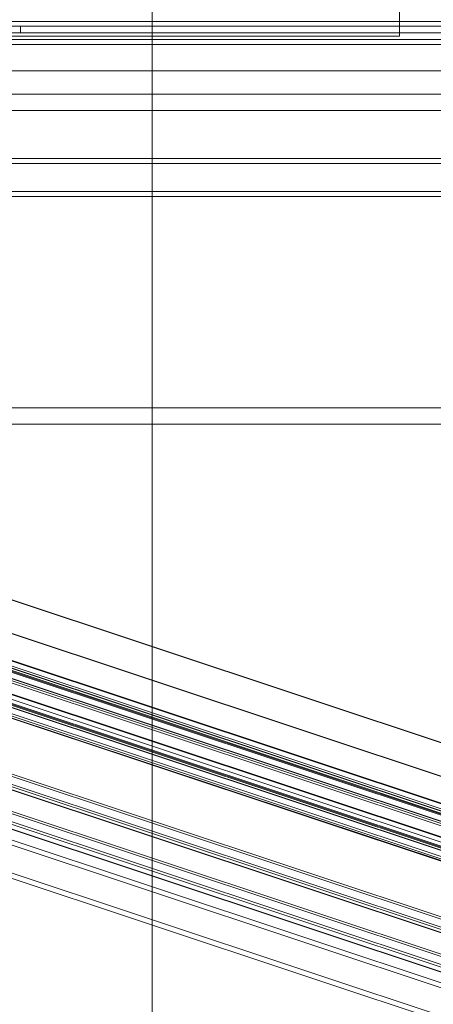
# Model space of a CAD drawing. Header units: millimetres. Extents: x -4395 to 65662, y -65530 to 6847.
# Tile 847 of 1034: x 24900 to 25151, y 699 to 1295. Entities that reach past the tile are written whole.
import ezdxf

# ---------------------------------------------------------------- set-up
doc = ezdxf.new("R2010")
doc.units = ezdxf.units.MM
for name, color, linetype, lineweight in [('COTAS_P', 1, 'Continuous', 0), ('lateral_briquetadora', 7, 'Continuous', 0), ('lateral_C05', 7, 'Continuous', 0), ('lateral_C07', 7, 'Continuous', 0)]:
    doc.layers.add(name, color=color, linetype=linetype, lineweight=lineweight)
doc.dimstyles.new('R19_100', dxfattribs={"dimtxt": 250, "dimasz": 150, "dimexe": 150, "dimexo": 80, "dimgap": 100, "dimtad": 1, "dimtih": 1, "dimtoh": 1, "dimdsep": 46, "dimcen": 0.09, "dimadec": 0, "dimazin": 0, "dimtfac": 1, "dimtdec": 4, "dimtofl": 0, "dimtmove": 0, "dimatfit": 3, "dimfxl": 1, "dimtolj": 1, "dimtzin": 0, "dimarcsym": 0})

# ---------------------------------------------------------------- blocks, each defined once
blk = doc.blocks.new('DIM_R33_6')
at = {"layer": 'COTAS_P'}
for p, q in [((24580.07, 3250), (24980.07, 3250)), ((24980.07, 3250), (24935.07, 3100)), ((24980.07, 0), (24980.07, 3250)), ((24980.07, 3250), (25025.07, 3100)), ((24980.07, 0), (24935.07, 150)), ((24980.07, 0), (25025.07, 150)), ((24580.07, 0), (24980.07, 0))]:
    blk.add_line(p, q, dxfattribs=at)
blk.add_text('3250 P', height=250, rotation=90, dxfattribs=at).set_placement((24880.07, 1625))
blk = doc.blocks.new('DIM_R33_7')
at = {"layer": 'COTAS_P'}
for p, q in [((24250.07, 2141), (24400.07, 2186)), ((26750.07, 2141), (26600.07, 2186)), ((24250.07, 1241), (24250.07, 2141)), ((24250.07, 2141), (26750.07, 2141)), ((24250.07, 2141), (24400.07, 2096)), ((26750.07, 2141), (26600.07, 2096)), ((26750.07, 1241), (26750.07, 2141))]:
    blk.add_line(p, q, dxfattribs=at)
blk.add_text('2500 P', height=250, dxfattribs=at).set_placement((25500.07, 2241))

msp = doc.modelspace()

# ---------------------------------------------------------------- linework, layer by layer
at = {"layer": 'lateral_briquetadora'}
for p, q in [((25130.067, 1285), (25130.067, 1315)), ((24980.067, 1296), (24980.067, 1264)), ((24570.067, 1285), (25130.067, 1285)), ((23750.067, 1264), (25950.067, 1264)), ((24980.067, 1264), (24000.067, 1264)), ((24150.067, 1264), (25950.067, 1264)), ((23750.067, 1250), (25950.067, 1250)), ((23900.067, 1250), (25800.067, 1250)), ((24150.067, 1250), (25800.067, 1250)), ((23750.067, 1240), (25950.067, 1240)), ((23900.067, 1240), (25800.067, 1240)), ((23750.067, 1060), (25950.067, 1060)), ((23900.067, 1060), (25800.067, 1060)), ((23900.067, 1050), (25800.067, 1050))]:
    msp.add_line(p, q, dxfattribs=at)
at = {"layer": 'lateral_C05'}
for p, q in [((24250.067, 1294), (26750.067, 1294)), ((24310.067, 1294), (26690.067, 1294)), ((24927.571, 1294), (24927.581, 1294)), ((24927.581, 1294), (24927.598, 1294)), ((24927.598, 1294), (24927.622, 1294)), ((24927.622, 1294), (24927.653, 1294)), ((24927.653, 1294), (24927.69, 1294)), ((24927.69, 1294), (24927.733, 1294)), ((24927.733, 1294), (24927.783, 1294)), ((24927.783, 1294), (24927.84, 1294)), ((24927.84, 1294), (24927.902, 1294)), ((24927.902, 1294), (24927.971, 1294)), ((24927.971, 1294), (24928.045, 1294)), ((24928.045, 1294), (24928.125, 1294)), ((24928.125, 1294), (24928.211, 1294)), ((24928.211, 1294), (24928.302, 1294)), ((24928.302, 1294), (24928.397, 1294)), ((24928.397, 1294), (24928.498, 1294)), ((24928.498, 1294), (24928.603, 1294)), ((24928.603, 1294), (24928.712, 1294)), ((24928.712, 1294), (24928.825, 1294)), ((24928.825, 1294), (24928.942, 1294)), ((24928.942, 1294), (24929.063, 1294)), ((24929.063, 1294), (24929.186, 1294)), ((24929.186, 1294), (24929.313, 1294)), ((24929.313, 1294), (24929.442, 1294)), ((24929.442, 1294), (24929.573, 1294)), ((24929.573, 1294), (24929.706, 1294)), ((24929.706, 1294), (24929.84, 1294)), ((24929.84, 1294), (24929.976, 1294)), ((24929.976, 1294), (24930.112, 1294)), ((24930.112, 1294), (24930.249, 1294)), ((24930.249, 1294), (24930.386, 1294)), ((24930.386, 1294), (24930.523, 1294)), ((24930.523, 1294), (24930.659, 1294)), ((24930.659, 1294), (24930.795, 1294)), ((24930.795, 1294), (24930.929, 1294)), ((24930.929, 1294), (24931.062, 1294)), ((24931.062, 1294), (24931.193, 1294)), ((24931.193, 1294), (24931.322, 1294)), ((24931.322, 1294), (24931.449, 1294)), ((24931.449, 1294), (24931.572, 1294)), ((24931.572, 1294), (24931.692, 1294)), ((24931.692, 1294), (24931.809, 1294)), ((24931.809, 1294), (24931.923, 1294)), ((24931.923, 1294), (24932.032, 1294)), ((24932.032, 1294), (24932.137, 1294)), ((24932.137, 1294), (24932.238, 1294)), ((24932.238, 1294), (24932.333, 1294)), ((24932.333, 1294), (24932.424, 1294)), ((24932.424, 1294), (24932.51, 1294)), ((24932.51, 1294), (24932.59, 1294)), ((24932.59, 1294), (24932.664, 1294)), ((24932.664, 1294), (24932.733, 1294)), ((24932.733, 1294), (24932.795, 1294)), ((24932.795, 1294), (24932.852, 1294)), ((24932.852, 1294), (24932.902, 1294)), ((24932.902, 1294), (24932.945, 1294)), ((24932.945, 1294), (24932.982, 1294)), ((24932.982, 1294), (24933.013, 1294)), ((24933.013, 1294), (24933.037, 1294)), ((24933.037, 1294), (24933.054, 1294)), ((24933.054, 1294), (24933.064, 1294)), ((24250.067, 1291), (26750.067, 1291)), ((24310.067, 1291), (26690.067, 1291)), ((24900.317, 1287), (24900.317, 1291)), ((24900.317, 1291), (25499.567, 1291)), ((24923.326, 1291), (24923.341, 1291)), ((24923.341, 1291), (24923.363, 1291)), ((24923.363, 1291), (24923.393, 1291)), ((24923.393, 1291), (24923.43, 1291)), ((24923.43, 1291), (24923.474, 1291)), ((24923.474, 1291), (24923.525, 1291)), ((24923.525, 1291), (24923.583, 1291)), ((24923.583, 1291), (24923.648, 1291)), ((24923.648, 1291), (24923.719, 1291)), ((24923.719, 1291), (24923.797, 1291)), ((24923.797, 1291), (24923.882, 1291)), ((24923.882, 1291), (24923.972, 1291)), ((24923.972, 1291), (24924.068, 1291)), ((24924.068, 1291), (24924.17, 1291)), ((24924.17, 1291), (24924.277, 1291)), ((24924.277, 1291), (24924.389, 1291)), ((24924.389, 1291), (24924.506, 1291)), ((24924.506, 1291), (24924.628, 1291)), ((24924.628, 1291), (24924.753, 1291)), ((24924.753, 1291), (24924.883, 1291)), ((24924.883, 1291), (24925.016, 1291)), ((24925.016, 1291), (24925.152, 1291)), ((24925.152, 1291), (24925.291, 1291)), ((24925.211, 1291), (24925.198, 1291)), ((24925.204, 1291), (24925.221, 1291)), ((24925.231, 1291), (24925.211, 1291)), ((24925.221, 1291), (24925.245, 1291)), ((24925.259, 1291), (24925.231, 1291)), ((24925.245, 1291), (24925.277, 1291)), ((24925.294, 1291), (24925.259, 1291)), ((24925.277, 1291), (24925.316, 1291)), ((24925.291, 1291), (24925.433, 1291)), ((24925.336, 1291), (24925.294, 1291)), ((24925.316, 1291), (24925.362, 1291)), ((24925.385, 1291), (24925.336, 1291)), ((24925.362, 1291), (24925.415, 1291)), ((24925.442, 1291), (24925.385, 1291)), ((24925.415, 1291), (24925.475, 1291)), ((24925.433, 1291), (24925.577, 1291)), ((24925.505, 1291), (24925.442, 1291)), ((24925.475, 1291), (24925.542, 1291)), ((24925.575, 1291), (24925.505, 1291)), ((24925.542, 1291), (24925.615, 1291)), ((24925.651, 1291), (24925.575, 1291)), ((24925.577, 1291), (24925.723, 1291)), ((24925.615, 1291), (24925.695, 1291)), ((24925.651, 1291), (24929.901, 1291)), ((24925.695, 1291), (24925.78, 1291)), ((24925.723, 1291), (24925.87, 1291)), ((24925.78, 1291), (24925.872, 1291)), ((24925.87, 1291), (24926.019, 1291)), ((24925.872, 1291), (24925.97, 1291)), ((24925.97, 1291), (24926.073, 1291)), ((24926.019, 1291), (24926.168, 1291)), ((24926.073, 1291), (24926.182, 1291)), ((24926.168, 1291), (24926.317, 1291)), ((24926.182, 1291), (24926.295, 1291)), ((24926.295, 1291), (24926.413, 1291)), ((24926.317, 1291), (24934.317, 1291)), ((24926.413, 1291), (24926.536, 1291)), ((24926.536, 1291), (24926.663, 1291)), ((24926.663, 1291), (24926.793, 1291)), ((24926.793, 1291), (24926.927, 1291)), ((24926.927, 1291), (24927.064, 1291)), ((24927.064, 1291), (24927.204, 1291)), ((24927.204, 1291), (24927.347, 1291)), ((24927.347, 1291), (24927.491, 1291)), ((24927.491, 1291), (24927.638, 1291)), ((24927.571, 1291), (24927.581, 1291)), ((24927.581, 1291), (24927.598, 1291)), ((24927.598, 1291), (24927.622, 1291)), ((24927.622, 1291), (24927.653, 1291)), ((24927.638, 1291), (24927.785, 1291)), ((24927.653, 1291), (24927.69, 1291)), ((24927.69, 1291), (24927.733, 1291)), ((24927.733, 1291), (24927.783, 1291)), ((24927.783, 1291), (24927.84, 1291)), ((24927.785, 1291), (24927.934, 1291)), ((24927.84, 1291), (24927.902, 1291)), ((24927.902, 1291), (24927.971, 1291)), ((24927.934, 1291), (24928.083, 1291)), ((24927.971, 1291), (24928.045, 1291)), ((24928.045, 1291), (24928.125, 1291)), ((24928.083, 1291), (24928.233, 1291)), ((24928.125, 1291), (24928.211, 1291)), ((24928.211, 1291), (24928.302, 1291)), ((24928.233, 1291), (24928.382, 1291)), ((24928.302, 1291), (24928.397, 1291)), ((24928.382, 1291), (24928.531, 1291)), ((24928.397, 1291), (24928.498, 1291)), ((24928.498, 1291), (24928.603, 1291)), ((24928.531, 1291), (24928.679, 1291)), ((24928.603, 1291), (24928.712, 1291)), ((24928.679, 1291), (24928.826, 1291)), ((24928.712, 1291), (24928.825, 1291)), ((24928.825, 1291), (24928.942, 1291)), ((24928.826, 1291), (24928.972, 1291)), ((24928.942, 1291), (24929.063, 1291)), ((24928.972, 1291), (24929.115, 1291)), ((24929.063, 1291), (24929.186, 1291)), ((24929.115, 1291), (24929.256, 1291)), ((24929.186, 1291), (24929.313, 1291)), ((24929.256, 1291), (24929.395, 1291)), ((24929.313, 1291), (24929.442, 1291)), ((24929.395, 1291), (24929.53, 1291)), ((24929.442, 1291), (24929.573, 1291)), ((24929.53, 1291), (24929.662, 1291)), ((24929.573, 1291), (24929.706, 1291)), ((24929.662, 1291), (24929.791, 1291)), ((24929.706, 1291), (24929.84, 1291)), ((24929.791, 1291), (24929.916, 1291)), ((24929.84, 1291), (24929.976, 1291)), ((24929.901, 1291), (24929.983, 1291)), ((24929.916, 1291), (24930.036, 1291)), ((24929.976, 1291), (24930.112, 1291)), ((24930.071, 1291), (24929.983, 1291)), ((24930.036, 1291), (24930.152, 1291)), ((24930.165, 1291), (24930.071, 1291)), ((24930.112, 1291), (24930.249, 1291)), ((24930.152, 1291), (24930.262, 1291)), ((24930.265, 1291), (24930.165, 1291)), ((24930.249, 1291), (24930.386, 1291)), ((24930.262, 1291), (24930.368, 1291)), ((24930.37, 1291), (24930.265, 1291)), ((24930.368, 1291), (24930.468, 1291)), ((24930.48, 1291), (24930.37, 1291)), ((24930.386, 1291), (24930.523, 1291)), ((24930.468, 1291), (24930.563, 1291)), ((24930.595, 1291), (24930.48, 1291)), ((24930.523, 1291), (24930.659, 1291)), ((24930.563, 1291), (24930.652, 1291)), ((24930.715, 1291), (24930.595, 1291)), ((24930.652, 1291), (24930.734, 1291)), ((24930.659, 1291), (24930.795, 1291)), ((24930.839, 1291), (24930.715, 1291)), ((24930.734, 1291), (24934.984, 1291)), ((24930.795, 1291), (24930.929, 1291)), ((24930.967, 1291), (24930.839, 1291)), ((24930.929, 1291), (24931.062, 1291)), ((24931.098, 1291), (24930.967, 1291)), ((24931.062, 1291), (24931.193, 1291)), ((24931.233, 1291), (24931.098, 1291)), ((24931.193, 1291), (24931.322, 1291)), ((24931.371, 1291), (24931.233, 1291)), ((24931.322, 1291), (24931.449, 1291)), ((24931.511, 1291), (24931.371, 1291)), ((24931.449, 1291), (24931.572, 1291)), ((24931.654, 1291), (24931.511, 1291)), ((24931.572, 1291), (24931.692, 1291)), ((24931.798, 1291), (24931.654, 1291)), ((24931.692, 1291), (24931.809, 1291)), ((24931.944, 1291), (24931.798, 1291)), ((24931.809, 1291), (24931.923, 1291)), ((24931.923, 1291), (24932.032, 1291)), ((24932.092, 1291), (24931.944, 1291)), ((24932.032, 1291), (24932.137, 1291)), ((24932.24, 1291), (24932.092, 1291)), ((24932.137, 1291), (24932.238, 1291)), ((24932.238, 1291), (24932.333, 1291)), ((24932.389, 1291), (24932.24, 1291)), ((24932.333, 1291), (24932.424, 1291)), ((24932.538, 1291), (24932.389, 1291)), ((24932.424, 1291), (24932.51, 1291)), ((24932.51, 1291), (24932.59, 1291)), ((24932.687, 1291), (24932.538, 1291)), ((24932.59, 1291), (24932.664, 1291)), ((24932.664, 1291), (24932.733, 1291)), ((24932.835, 1291), (24932.687, 1291)), ((24932.733, 1291), (24932.795, 1291)), ((24932.795, 1291), (24932.852, 1291)), ((24932.982, 1291), (24932.835, 1291)), ((24932.852, 1291), (24932.902, 1291)), ((24932.902, 1291), (24932.945, 1291)), ((24932.945, 1291), (24932.982, 1291)), ((24933.128, 1291), (24932.982, 1291)), ((24932.982, 1291), (24933.013, 1291)), ((24933.013, 1291), (24933.037, 1291)), ((24933.037, 1291), (24933.054, 1291)), ((24933.054, 1291), (24933.064, 1291)), ((24933.272, 1291), (24933.128, 1291)), ((24933.414, 1291), (24933.272, 1291)), ((24933.553, 1291), (24933.414, 1291)), ((24933.69, 1291), (24933.553, 1291)), ((24933.824, 1291), (24933.69, 1291)), ((24933.955, 1291), (24933.824, 1291)), ((24934.081, 1291), (24933.955, 1291)), ((24934.204, 1291), (24934.081, 1291)), ((24934.322, 1291), (24934.204, 1291)), ((24934.317, 1291), (24934.465, 1291)), ((24934.436, 1291), (24934.322, 1291)), ((24934.545, 1291), (24934.436, 1291)), ((24934.465, 1291), (24934.612, 1291)), ((24934.648, 1291), (24934.545, 1291)), ((24934.612, 1291), (24934.758, 1291)), ((24934.747, 1291), (24934.648, 1291)), ((24934.839, 1291), (24934.747, 1291)), ((24934.758, 1291), (24934.903, 1291)), ((24934.926, 1291), (24934.839, 1291)), ((24934.903, 1291), (24935.046, 1291)), ((24935.006, 1291), (24934.926, 1291)), ((24934.984, 1291), (24935.056, 1291)), ((24935.08, 1291), (24935.006, 1291)), ((24935.046, 1291), (24935.188, 1291)), ((24935.056, 1291), (24935.122, 1291)), ((24935.148, 1291), (24935.08, 1291)), ((24935.122, 1291), (24935.182, 1291)), ((24935.209, 1291), (24935.148, 1291)), ((24935.182, 1291), (24935.236, 1291)), ((24935.188, 1291), (24935.328, 1291)), ((24935.263, 1291), (24935.209, 1291)), ((24935.236, 1291), (24935.284, 1291)), ((24935.31, 1291), (24935.263, 1291)), ((24935.284, 1291), (24935.326, 1291)), ((24935.35, 1291), (24935.31, 1291)), ((24935.326, 1291), (24935.361, 1291)), ((24935.328, 1291), (24935.466, 1291)), ((24935.383, 1291), (24935.35, 1291)), ((24935.361, 1291), (24935.39, 1291)), ((24935.409, 1291), (24935.383, 1291)), ((24935.39, 1291), (24935.413, 1291)), ((24935.413, 1291), (24935.429, 1291)), ((24935.439, 1291), (24935.428, 1291)), ((24935.466, 1291), (24935.6, 1291)), ((24935.6, 1291), (24935.732, 1291)), ((24935.732, 1291), (24935.86, 1291)), ((24935.86, 1291), (24935.984, 1291)), ((24935.984, 1291), (24936.105, 1291)), ((24936.105, 1291), (24936.221, 1291)), ((24936.221, 1291), (24936.332, 1291)), ((24936.332, 1291), (24936.439, 1291)), ((24936.439, 1291), (24936.54, 1291)), ((24936.54, 1291), (24936.637, 1291)), ((24936.637, 1291), (24936.727, 1291)), ((24936.727, 1291), (24936.812, 1291)), ((24936.812, 1291), (24936.891, 1291)), ((24936.891, 1291), (24936.963, 1291)), ((24936.963, 1291), (24937.029, 1291)), ((24937.029, 1291), (24937.089, 1291)), ((24937.089, 1291), (24937.142, 1291)), ((24937.142, 1291), (24937.188, 1291)), ((24937.188, 1291), (24937.228, 1291)), ((24937.228, 1291), (24937.26, 1291)), ((24937.26, 1291), (24937.285, 1291)), ((24937.285, 1291), (24937.303, 1291)), ((24937.303, 1291), (24937.314, 1291)), ((24300.067, 1287), (26700.067, 1287)), ((24300.067, 1283), (26700.067, 1283)), ((24310.067, 1283), (26690.067, 1283)), ((24900.317, 1287), (25499.567, 1287)), ((24923.326, 1287), (24923.341, 1287)), ((24923.341, 1287), (24923.363, 1287)), ((24923.363, 1287), (24923.393, 1287)), ((24923.393, 1287), (24923.43, 1287)), ((24923.43, 1287), (24923.474, 1287)), ((24923.474, 1287), (24923.525, 1287)), ((24923.525, 1287), (24923.583, 1287)), ((24923.583, 1287), (24923.648, 1287)), ((24923.648, 1287), (24923.719, 1287)), ((24923.719, 1287), (24923.797, 1287)), ((24923.797, 1287), (24923.882, 1287)), ((24923.882, 1287), (24923.972, 1287)), ((24923.972, 1287), (24924.068, 1287)), ((24924.068, 1287), (24924.17, 1287)), ((24924.17, 1287), (24924.277, 1287)), ((24924.277, 1287), (24924.389, 1287)), ((24924.389, 1287), (24924.506, 1287)), ((24924.506, 1287), (24924.628, 1287)), ((24924.628, 1287), (24924.753, 1287)), ((24924.753, 1287), (24924.883, 1287)), ((24924.883, 1287), (24925.016, 1287)), ((24925.016, 1287), (24925.152, 1287)), ((24925.152, 1287), (24925.291, 1287)), ((24925.211, 1287), (24925.198, 1287)), ((24925.204, 1287), (24925.221, 1287)), ((24925.231, 1287), (24925.211, 1287)), ((24925.221, 1287), (24925.245, 1287)), ((24925.259, 1287), (24925.231, 1287)), ((24925.245, 1287), (24925.277, 1287)), ((24925.294, 1287), (24925.259, 1287)), ((24925.277, 1287), (24925.316, 1287)), ((24925.291, 1287), (24925.433, 1287)), ((24925.336, 1287), (24925.294, 1287)), ((24925.316, 1287), (24925.362, 1287)), ((24925.385, 1287), (24925.336, 1287)), ((24925.362, 1287), (24925.415, 1287)), ((24925.442, 1287), (24925.385, 1287)), ((24925.415, 1287), (24925.475, 1287)), ((24925.433, 1287), (24925.577, 1287)), ((24925.505, 1287), (24925.442, 1287)), ((24925.475, 1287), (24925.542, 1287)), ((24925.575, 1287), (24925.505, 1287)), ((24925.542, 1287), (24925.615, 1287)), ((24925.651, 1287), (24925.575, 1287)), ((24925.577, 1287), (24925.723, 1287)), ((24925.615, 1287), (24925.695, 1287)), ((24925.651, 1287), (24929.901, 1287)), ((24925.695, 1287), (24925.78, 1287)), ((24925.723, 1287), (24925.87, 1287)), ((24925.78, 1287), (24925.872, 1287)), ((24925.87, 1287), (24926.019, 1287)), ((24925.872, 1287), (24925.97, 1287)), ((24925.97, 1287), (24926.073, 1287)), ((24926.019, 1287), (24926.168, 1287)), ((24926.073, 1287), (24926.182, 1287)), ((24926.168, 1287), (24926.317, 1287)), ((24926.182, 1287), (24926.295, 1287)), ((24926.295, 1287), (24926.413, 1287)), ((24926.317, 1287), (24934.317, 1287)), ((24926.413, 1287), (24926.536, 1287)), ((24926.536, 1287), (24926.663, 1287)), ((24926.663, 1287), (24926.793, 1287)), ((24926.793, 1287), (24926.927, 1287)), ((24926.927, 1287), (24927.064, 1287)), ((24927.064, 1287), (24927.204, 1287)), ((24927.204, 1287), (24927.347, 1287)), ((24927.347, 1287), (24927.491, 1287)), ((24927.491, 1287), (24927.638, 1287)), ((24927.571, 1287), (24927.581, 1287)), ((24927.571, 1283), (24927.581, 1283)), ((24927.581, 1287), (24927.598, 1287)), ((24927.581, 1283), (24927.598, 1283)), ((24927.598, 1287), (24927.622, 1287)), ((24927.598, 1283), (24927.622, 1283)), ((24927.622, 1287), (24927.653, 1287)), ((24927.622, 1283), (24927.653, 1283)), ((24927.638, 1287), (24927.785, 1287)), ((24927.653, 1287), (24927.69, 1287)), ((24927.653, 1283), (24927.69, 1283)), ((24927.69, 1287), (24927.733, 1287)), ((24927.69, 1283), (24927.733, 1283)), ((24927.733, 1287), (24927.783, 1287)), ((24927.733, 1283), (24927.783, 1283)), ((24927.783, 1287), (24927.84, 1287)), ((24927.783, 1283), (24927.84, 1283)), ((24927.785, 1287), (24927.934, 1287)), ((24927.84, 1287), (24927.902, 1287)), ((24927.84, 1283), (24927.902, 1283)), ((24927.902, 1287), (24927.971, 1287)), ((24927.902, 1283), (24927.971, 1283)), ((24927.934, 1287), (24928.083, 1287)), ((24927.971, 1287), (24928.045, 1287)), ((24927.971, 1283), (24928.045, 1283)), ((24928.045, 1287), (24928.125, 1287)), ((24928.045, 1283), (24928.125, 1283)), ((24928.083, 1287), (24928.233, 1287)), ((24928.125, 1287), (24928.211, 1287)), ((24928.125, 1283), (24928.211, 1283)), ((24928.211, 1287), (24928.302, 1287)), ((24928.211, 1283), (24928.302, 1283)), ((24928.233, 1287), (24928.382, 1287)), ((24928.302, 1287), (24928.397, 1287)), ((24928.302, 1283), (24928.397, 1283)), ((24928.382, 1287), (24928.531, 1287)), ((24928.397, 1287), (24928.498, 1287)), ((24928.397, 1283), (24928.498, 1283)), ((24928.498, 1287), (24928.603, 1287)), ((24928.498, 1283), (24928.603, 1283)), ((24928.531, 1287), (24928.679, 1287)), ((24928.603, 1287), (24928.712, 1287)), ((24928.603, 1283), (24928.712, 1283)), ((24928.679, 1287), (24928.826, 1287)), ((24928.712, 1287), (24928.825, 1287)), ((24928.712, 1283), (24928.825, 1283)), ((24928.825, 1287), (24928.942, 1287)), ((24928.825, 1283), (24928.942, 1283)), ((24928.826, 1287), (24928.972, 1287)), ((24928.942, 1287), (24929.063, 1287)), ((24928.942, 1283), (24929.063, 1283)), ((24928.972, 1287), (24929.115, 1287)), ((24929.063, 1287), (24929.186, 1287)), ((24929.063, 1283), (24929.186, 1283)), ((24929.115, 1287), (24929.256, 1287)), ((24929.186, 1287), (24929.313, 1287)), ((24929.186, 1283), (24929.313, 1283)), ((24929.256, 1287), (24929.395, 1287)), ((24929.313, 1287), (24929.442, 1287)), ((24929.313, 1283), (24929.442, 1283)), ((24929.395, 1287), (24929.53, 1287)), ((24929.442, 1287), (24929.573, 1287)), ((24929.442, 1283), (24929.573, 1283)), ((24929.53, 1287), (24929.662, 1287)), ((24929.573, 1287), (24929.706, 1287)), ((24929.573, 1283), (24929.706, 1283)), ((24929.662, 1287), (24929.791, 1287)), ((24929.706, 1287), (24929.84, 1287)), ((24929.706, 1283), (24929.84, 1283)), ((24929.791, 1287), (24929.916, 1287)), ((24929.84, 1287), (24929.976, 1287)), ((24929.84, 1283), (24929.976, 1283)), ((24929.901, 1287), (24929.983, 1287)), ((24929.916, 1287), (24930.036, 1287)), ((24929.976, 1287), (24930.112, 1287)), ((24929.976, 1283), (24930.112, 1283)), ((24930.071, 1287), (24929.983, 1287)), ((24930.036, 1287), (24930.152, 1287)), ((24930.165, 1287), (24930.071, 1287)), ((24930.112, 1287), (24930.249, 1287)), ((24930.112, 1283), (24930.249, 1283)), ((24930.152, 1287), (24930.262, 1287)), ((24930.265, 1287), (24930.165, 1287)), ((24930.386, 1287), (24930.249, 1287)), ((24930.386, 1283), (24930.249, 1283)), ((24930.262, 1287), (24930.368, 1287)), ((24930.37, 1287), (24930.265, 1287)), ((24930.368, 1287), (24930.468, 1287)), ((24930.48, 1287), (24930.37, 1287)), ((24930.386, 1287), (24930.523, 1287)), ((24930.386, 1283), (24930.523, 1283)), ((24930.468, 1287), (24930.563, 1287)), ((24930.595, 1287), (24930.48, 1287)), ((24930.523, 1287), (24930.659, 1287)), ((24930.523, 1283), (24930.659, 1283)), ((24930.563, 1287), (24930.652, 1287)), ((24930.715, 1287), (24930.595, 1287)), ((24930.652, 1287), (24930.734, 1287)), ((24930.795, 1287), (24930.659, 1287)), ((24930.795, 1283), (24930.659, 1283)), ((24930.839, 1287), (24930.715, 1287)), ((24930.734, 1287), (24934.984, 1287)), ((24930.795, 1287), (24930.929, 1287)), ((24930.795, 1283), (24930.929, 1283)), ((24930.967, 1287), (24930.839, 1287)), ((24931.062, 1287), (24930.929, 1287)), ((24931.062, 1283), (24930.929, 1283)), ((24931.098, 1287), (24930.967, 1287)), ((24931.193, 1287), (24931.062, 1287)), ((24931.193, 1283), (24931.062, 1283)), ((24931.233, 1287), (24931.098, 1287)), ((24931.322, 1287), (24931.193, 1287)), ((24931.322, 1283), (24931.193, 1283)), ((24931.371, 1287), (24931.233, 1287)), ((24931.449, 1287), (24931.322, 1287)), ((24931.449, 1283), (24931.322, 1283)), ((24931.511, 1287), (24931.371, 1287)), ((24931.449, 1287), (24931.572, 1287)), ((24931.449, 1283), (24931.572, 1283)), ((24931.654, 1287), (24931.511, 1287)), ((24931.572, 1287), (24931.692, 1287)), ((24931.572, 1283), (24931.692, 1283)), ((24931.798, 1287), (24931.654, 1287)), ((24931.692, 1287), (24931.809, 1287)), ((24931.692, 1283), (24931.809, 1283)), ((24931.944, 1287), (24931.798, 1287)), ((24931.809, 1287), (24931.923, 1287)), ((24931.809, 1283), (24931.923, 1283)), ((24931.923, 1287), (24932.032, 1287)), ((24931.923, 1283), (24932.032, 1283)), ((24932.092, 1287), (24931.944, 1287)), ((24932.032, 1287), (24932.137, 1287)), ((24932.032, 1283), (24932.137, 1283)), ((24932.24, 1287), (24932.092, 1287)), ((24932.137, 1287), (24932.238, 1287)), ((24932.137, 1283), (24932.238, 1283)), ((24932.238, 1287), (24932.333, 1287)), ((24932.238, 1283), (24932.333, 1283)), ((24932.389, 1287), (24932.24, 1287)), ((24932.333, 1287), (24932.424, 1287)), ((24932.333, 1283), (24932.424, 1283)), ((24932.538, 1287), (24932.389, 1287)), ((24932.424, 1287), (24932.51, 1287)), ((24932.424, 1283), (24932.51, 1283)), ((24932.51, 1287), (24932.59, 1287)), ((24932.51, 1283), (24932.59, 1283)), ((24932.687, 1287), (24932.538, 1287)), ((24932.59, 1287), (24932.664, 1287)), ((24932.59, 1283), (24932.664, 1283)), ((24932.664, 1287), (24932.733, 1287)), ((24932.664, 1283), (24932.733, 1283)), ((24932.835, 1287), (24932.687, 1287)), ((24932.733, 1287), (24932.795, 1287)), ((24932.733, 1283), (24932.795, 1283)), ((24932.795, 1287), (24932.852, 1287)), ((24932.795, 1283), (24932.852, 1283)), ((24932.982, 1287), (24932.835, 1287)), ((24932.852, 1287), (24932.902, 1287)), ((24932.852, 1283), (24932.902, 1283)), ((24932.902, 1287), (24932.945, 1287)), ((24932.902, 1283), (24932.945, 1283)), ((24932.945, 1287), (24932.982, 1287)), ((24932.945, 1283), (24932.982, 1283)), ((24932.982, 1287), (24933.013, 1287)), ((24933.128, 1287), (24932.982, 1287)), ((24932.982, 1283), (24933.013, 1283)), ((24933.013, 1287), (24933.037, 1287)), ((24933.013, 1283), (24933.037, 1283)), ((24933.037, 1287), (24933.054, 1287)), ((24933.037, 1283), (24933.054, 1283)), ((24933.054, 1287), (24933.064, 1287)), ((24933.054, 1283), (24933.064, 1283)), ((24933.272, 1287), (24933.128, 1287)), ((24933.414, 1287), (24933.272, 1287)), ((24933.553, 1287), (24933.414, 1287)), ((24933.69, 1287), (24933.553, 1287)), ((24933.824, 1287), (24933.69, 1287)), ((24933.955, 1287), (24933.824, 1287)), ((24934.081, 1287), (24933.955, 1287)), ((24934.204, 1287), (24934.081, 1287)), ((24934.322, 1287), (24934.204, 1287)), ((24934.317, 1287), (24934.465, 1287)), ((24934.436, 1287), (24934.322, 1287)), ((24934.545, 1287), (24934.436, 1287)), ((24934.465, 1287), (24934.612, 1287)), ((24934.648, 1287), (24934.545, 1287)), ((24934.612, 1287), (24934.758, 1287)), ((24934.747, 1287), (24934.648, 1287)), ((24934.839, 1287), (24934.747, 1287)), ((24934.758, 1287), (24934.903, 1287)), ((24934.926, 1287), (24934.839, 1287)), ((24934.903, 1287), (24935.046, 1287)), ((24935.006, 1287), (24934.926, 1287)), ((24934.984, 1287), (24935.056, 1287)), ((24935.08, 1287), (24935.006, 1287)), ((24935.046, 1287), (24935.188, 1287)), ((24935.056, 1287), (24935.122, 1287)), ((24935.148, 1287), (24935.08, 1287)), ((24935.122, 1287), (24935.182, 1287)), ((24935.209, 1287), (24935.148, 1287)), ((24935.182, 1287), (24935.236, 1287)), ((24935.188, 1287), (24935.328, 1287)), ((24935.263, 1287), (24935.209, 1287)), ((24935.236, 1287), (24935.284, 1287)), ((24935.31, 1287), (24935.263, 1287)), ((24935.284, 1287), (24935.326, 1287)), ((24935.35, 1287), (24935.31, 1287)), ((24935.326, 1287), (24935.361, 1287)), ((24935.328, 1287), (24935.466, 1287)), ((24935.383, 1287), (24935.35, 1287)), ((24935.361, 1287), (24935.39, 1287)), ((24935.409, 1287), (24935.383, 1287)), ((24935.39, 1287), (24935.413, 1287)), ((24935.413, 1287), (24935.429, 1287)), ((24935.439, 1287), (24935.428, 1287)), ((24935.466, 1287), (24935.6, 1287)), ((24935.6, 1287), (24935.732, 1287)), ((24935.732, 1287), (24935.86, 1287)), ((24935.86, 1287), (24935.984, 1287)), ((24935.984, 1287), (24936.105, 1287)), ((24936.105, 1287), (24936.221, 1287)), ((24936.221, 1287), (24936.332, 1287)), ((24936.332, 1287), (24936.439, 1287)), ((24936.439, 1287), (24936.54, 1287)), ((24936.54, 1287), (24936.637, 1287)), ((24936.637, 1287), (24936.727, 1287)), ((24936.727, 1287), (24936.812, 1287)), ((24936.812, 1287), (24936.891, 1287)), ((24936.891, 1287), (24936.963, 1287)), ((24936.963, 1287), (24937.029, 1287)), ((24937.029, 1287), (24937.089, 1287)), ((24937.089, 1287), (24937.142, 1287)), ((24937.142, 1287), (24937.188, 1287)), ((24937.188, 1287), (24937.228, 1287)), ((24937.228, 1287), (24937.26, 1287)), ((24937.26, 1287), (24937.285, 1287)), ((24937.285, 1287), (24937.303, 1287)), ((24937.303, 1287), (24937.314, 1287)), ((24310.067, 1280), (26690.067, 1280)), ((24310.067, 1211), (26690.067, 1211)), ((24310.067, 1208), (26690.067, 1208)), ((24250.067, 1191), (26750.067, 1191)), ((24250.067, 1188), (26750.067, 1188))]:
    msp.add_line(p, q, dxfattribs=at)
at = {"layer": 'lateral_C07'}
for p, q in [((20042.533, 2535.254), (26489.775, 393.296)), ((26490.293, 393.296), (20043.051, 2535.254)), ((20104.181, 2535.254), (26551.422, 393.296)), ((26551.94, 393.296), (20104.699, 2535.254)), ((26535.165, 338.52), (19975.588, 2517.799)), ((19976.507, 2520.65), (26536.084, 341.372)), ((20036.027, 2517.799), (26595.604, 338.52)), ((26596.523, 341.372), (20036.946, 2520.65)), ((26479.053, 360.032), (20031.811, 2501.989)), ((20032.329, 2501.989), (26479.571, 360.032)), ((26540.7, 360.032), (20093.459, 2501.989)), ((20093.977, 2501.989), (26541.218, 360.032)), ((26468.717, 357.44), (20040.198, 2493.177)), ((20041.117, 2496.028), (26469.636, 360.291)), ((20100.637, 2493.177), (26529.156, 357.44)), ((26530.075, 360.291), (20101.556, 2496.028)), ((20062.929, 2483.847), (26435.28, 366.77)), ((26442.705, 366.77), (20070.354, 2483.847)), ((20126.649, 2483.847), (26499, 366.77)), ((26506.425, 366.77), (20134.074, 2483.847)), ((19884.41, 2478.743), (26575.045, 255.924)), ((26579.362, 255.924), (19888.727, 2478.743)), ((19952.619, 2478.743), (26643.254, 255.924)), ((26647.571, 255.924), (19956.936, 2478.743)), ((26433.442, 361.068), (20061.091, 2478.144)), ((20068.516, 2478.144), (26440.867, 361.068)), ((26497.162, 361.068), (20124.811, 2478.144)), ((20132.236, 2478.144), (26504.587, 361.068)), ((19881.652, 2470.19), (26572.287, 247.37)), ((26572.978, 247.37), (19882.343, 2470.19)), ((26573.206, 250.221), (19882.571, 2473.041)), ((19886.889, 2473.041), (26577.524, 250.221)), ((26641.416, 250.221), (19950.781, 2473.041)), ((19953.488, 2470.19), (26644.123, 247.37)), ((26644.814, 247.37), (19954.179, 2470.19)), ((19955.098, 2473.041), (26645.733, 250.221)), ((19944.954, 2422.758), (26504.531, 243.48)), ((26564.97, 243.48), (20005.393, 2422.758)), ((26503.612, 240.628), (19944.035, 2419.907)), ((20004.474, 2419.907), (26564.051, 240.628)), ((24189.75, 1112.569), (25311.234, 739.981)), ((25311.924, 739.981), (24190.441, 1112.569)), ((25315.551, 739.981), (24194.067, 1112.569)), ((24257.96, 1112.569), (25379.443, 739.981)), ((24261.586, 1112.569), (25383.07, 739.981)), ((25383.76, 739.981), (24262.277, 1112.569)), ((25309.396, 734.278), (24187.912, 1106.867)), ((24192.229, 1106.867), (25313.713, 734.278)), ((25377.605, 734.278), (24256.122, 1106.867)), ((24260.439, 1106.867), (25381.922, 734.278))]:
    msp.add_line(p, q, dxfattribs=at)

# ---------------------------------------------------------------- dimensions: what is measured, and where the dimension line sits
at = {"layer": 'COTAS_P'}
for p1, p2, distance, picture, middle in [((24580.067, 0), (24580.067, 3250), -400, 'DIM_R33_6', (24980.067, 1625)), ((24250.067, 1241), (26750.067, 1241), 900, 'DIM_R33_7', (25500.067, 2141))]:
    dim = msp.add_aligned_dim(p1=p1, p2=p2, distance=distance, text='<> P', dimstyle='R19_100', dxfattribs=at)
    dim.commit()
    dim.dimension.update_dxf_attribs({"geometry": picture, "text_midpoint": middle})

doc.saveas('drawing.dxf')
